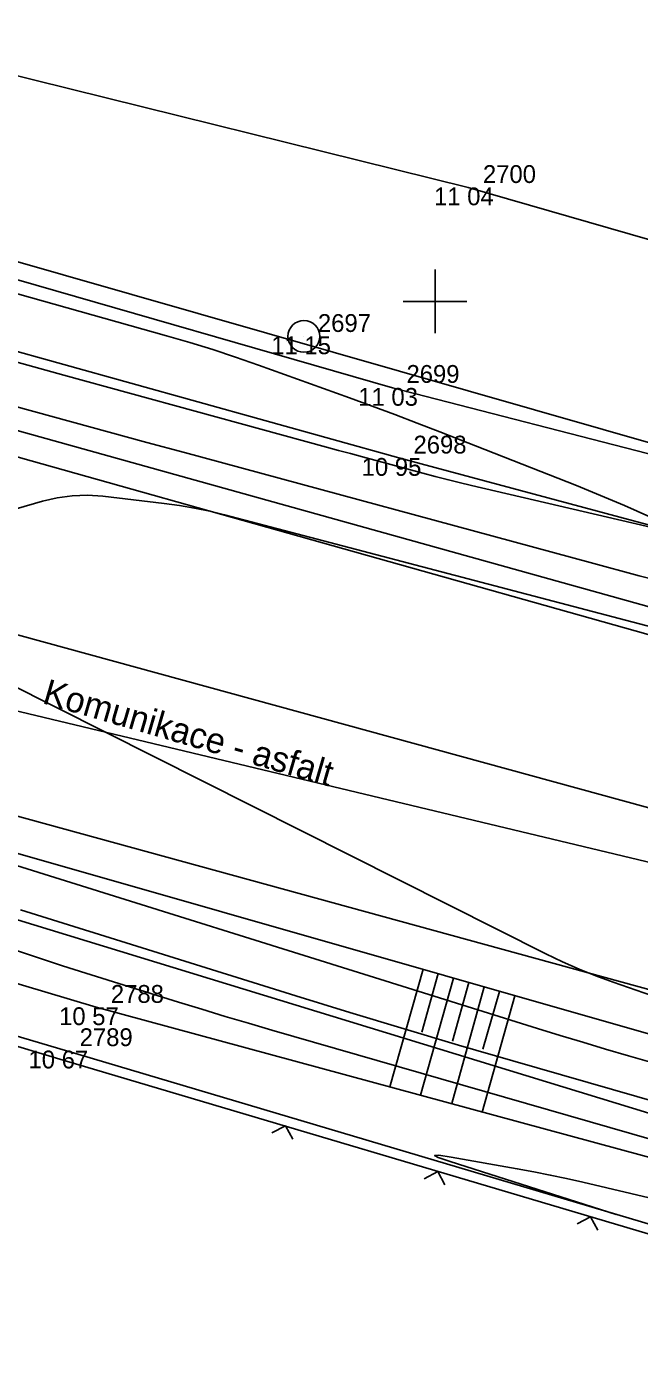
# Model space of a CAD drawing. Extents: x -703403 to -701924, y -1022520 to -1021856.
# Drawn here: x -702106.41 to -702096.79, y -1022291.59 to -1022270.68 of the extents above; entities that cross this region are included whole.
import ezdxf

# ---------------------------------------------------------------- set-up
doc = ezdxf.new("R2010")
doc.units = 0
for name, color, linetype in [('Ex_Major Contours', 7, 'Continuous'), ('Ex_Minor Contours', 7, 'Continuous'), ('Z_body', 7, 'Continuous'), ('Z_body_cisla', 7, 'Continuous'), ('Z_body_vysky_redukovane', 7, 'Continuous'), ('Z_hektometricka_sit', 7, 'Continuous'), ('Z_hrany_paty', 7, 'Continuous'), ('Z_katastr_hranice', 7, 'Continuous'), ('Z_komunikace', 7, 'Continuous'), ('Z_komunikace_osa', 7, 'Continuous'), ('Z_ploty', 7, 'Continuous'), ('Z_ploty_znacky', 7, 'Continuous'), ('Z_pole_rozhranni', 7, 'Continuous'), ('Z_popisy', 7, 'Continuous'), ('Z_technicke_srafy', 7, 'Continuous'), ('Z_zelen_jednotliva', 7, 'Continuous')]:
    doc.layers.add(name, color=color, linetype=linetype)

# ---------------------------------------------------------------- blocks, each defined once
blk = doc.blocks.new('POINT_DISPLAY')
blk.add_line((0, 0), (0, 0))
blk = doc.blocks.new('Z10001')
blk.add_circle((0, 0), 0.25)
blk = doc.blocks.new('Z212')
for p, q in [((-0.17, 0.17), (0, 0)), ((0, 0), (0.17, 0.17))]:
    blk.add_line(p, q)

msp = doc.modelspace()

# ---------------------------------------------------------------- linework, layer by layer
at = {"layer": 'Ex_Major Contours'}
for points in [[(-702118.424, -1022271.535), (-702104.217, -1022275.539), (-702103.853, -1022275.645), (-702103.491, -1022275.757), (-702103.131, -1022275.876), (-702102.773, -1022276.001), (-702101.346, -1022276.515), (-702100.99, -1022276.645), (-702100.634, -1022276.778), (-702100.28, -1022276.912), (-702099.927, -1022277.05), (-702097.781, -1022277.893), (-702097.591, -1022277.969), (-702097.402, -1022278.047), (-702097.214, -1022278.127), (-702097.027, -1022278.209), (-702096.28, -1022278.543)], [(-702096.305, -1022278.618), (-702099.43, -1022277.892), (-702099.621, -1022277.847), (-702099.812, -1022277.8), (-702100.002, -1022277.751), (-702100.191, -1022277.701), (-702100.949, -1022277.495), (-702101.139, -1022277.444), (-702101.328, -1022277.392), (-702101.517, -1022277.341), (-702101.707, -1022277.289), (-702105.83, -1022276.157), (-702106.58, -1022275.952)], [(-702095.271, -1022287.944), (-702098.781, -1022286.932), (-702099.635, -1022286.684), (-702100.487, -1022286.43), (-702101.338, -1022286.172), (-702102.187, -1022285.91), (-702106.507, -1022284.559)]]:
    msp.add_lwpolyline(points, dxfattribs=at)
at = {"layer": 'Ex_Minor Contours'}
for points in [[(-702109.258, -1022275.919), (-702106.301, -1022276.731), (-702105.71, -1022276.893), (-702105.119, -1022277.054), (-702104.527, -1022277.216), (-702103.936, -1022277.376), (-702097.567, -1022279.104), (-702096.795, -1022279.309), (-702096.022, -1022279.507)], [(-702121.928, -1022277.681), (-702120.701, -1022277.892), (-702119.475, -1022278.111), (-702118.25, -1022278.335), (-702111.602, -1022279.57), (-702111.253, -1022279.636), (-702110.904, -1022279.704), (-702110.556, -1022279.774), (-702110.208, -1022279.846), (-702108.818, -1022280.138), (-702108.475, -1022280.221), (-702108.139, -1022280.327), (-702107.81, -1022280.454), (-702107.489, -1022280.603), (-702098.26, -1022285.25), (-702098.003, -1022285.375), (-702097.741, -1022285.491), (-702097.476, -1022285.598), (-702097.207, -1022285.697), (-702096.124, -1022286.073)], [(-702096.073, -1022280.255), (-702103.304, -1022278.353), (-702103.539, -1022278.296), (-702103.776, -1022278.247), (-702104.014, -1022278.206), (-702104.254, -1022278.174), (-702105.217, -1022278.061), (-702105.457, -1022278.045), (-702105.695, -1022278.053), (-702105.931, -1022278.085), (-702106.164, -1022278.14), (-702107.121, -1022278.418)], [(-702108.535, -1022283.252), (-702098.392, -1022286.421), (-702098.037, -1022286.531), (-702097.681, -1022286.64), (-702097.324, -1022286.746), (-702096.967, -1022286.85), (-702095.536, -1022287.262)], [(-702106.572, -1022285.196), (-702106.21, -1022285.319), (-702105.848, -1022285.438), (-702105.484, -1022285.553), (-702104.027, -1022286.009), (-702103.662, -1022286.122), (-702103.297, -1022286.232), (-702102.931, -1022286.341), (-702102.565, -1022286.448), (-702092.917, -1022289.228)], [(-702094.115, -1022289.68), (-702097.68, -1022288.839), (-702097.936, -1022288.78), (-702098.194, -1022288.725), (-702098.451, -1022288.674), (-702098.71, -1022288.627), (-702099.746, -1022288.445), (-702099.941, -1022288.415), (-702100.009, -1022288.417), (-702099.95, -1022288.45), (-702099.763, -1022288.514), (-702097.16, -1022289.345)]]:
    msp.add_lwpolyline(points, dxfattribs=at)
at = {"layer": 'Z_hektometricka_sit'}
for p, q in [((-702100, -1022274.5), (-702100, -1022275.5)), ((-702100.5, -1022275), (-702099.5, -1022275))]:
    msp.add_line(p, q, dxfattribs=at)
at = {"layer": 'Z_hrany_paty'}
for p, q in [((-702100.67, -1022276.36), (-702118.81, -1022271.13)), ((-702100.57, -1022277.46), (-702118.51, -1022272.46)), ((-702085.99, -1022280.14), (-702100.67, -1022276.36)), ((-702093.45, -1022280.69), (-702107.09, -1022276.88)), ((-702086.58, -1022281.21), (-702100.57, -1022277.46)), ((-702105.32, -1022286.09), (-702116.27, -1022282.82)), ((-702095.66, -1022286.79), (-702108.94, -1022282.99)), ((-702092.07, -1022289.69), (-702105.32, -1022286.09))]:
    msp.add_line(p, q, dxfattribs=at)
at = {"layer": 'Z_katastr_hranice'}
for p, q in [((-702165.12, -1022267.43), (-702081.55, -1022287.42)), ((-702046.47, -1022291.59), (-702114.48, -1022272.11)), ((-702087.76, -1022290.48), (-702110.42, -1022283.53))]:
    msp.add_line(p, q, dxfattribs=at)
at = {"layer": 'Z_komunikace'}
for p, q in [((-702093.55, -1022281.11), (-702107.18, -1022277.27)), ((-702095.56, -1022286.11), (-702108.69, -1022282.5))]:
    msp.add_line(p, q, dxfattribs=at)
at = {"layer": 'Z_komunikace_osa'}
msp.add_line((-702094.59, -1022283.52), (-702108.01, -1022279.84), dxfattribs=at)
at = {"layer": 'Z_ploty'}
for p, q in [((-702105.8, -1022286.77), (-702116.55, -1022283.57)), ((-702105.84, -1022286.92), (-702116.59, -1022283.71)), ((-702093.96, -1022290.45), (-702105.84, -1022286.92)), ((-702093.92, -1022290.31), (-702105.8, -1022286.77))]:
    msp.add_line(p, q, dxfattribs=at)
at = {"layer": 'Z_pole_rozhranni'}
for p, q in [((-702099.48, -1022273.21), (-702122.67, -1022267.47)), ((-702085.09, -1022277.36), (-702099.48, -1022273.21))]:
    msp.add_line(p, q, dxfattribs=at)
at = {"layer": 'Z_technicke_srafy'}
for p, q in [((-702100.19, -1022285.49), (-702100.71, -1022287.34)), ((-702099.71, -1022285.63), (-702100.23, -1022287.47)), ((-702099.95, -1022285.56), (-702100.21, -1022286.48)), ((-702099.23, -1022285.77), (-702099.74, -1022287.6)), ((-702099.47, -1022285.7), (-702099.73, -1022286.62)), ((-702098.99, -1022285.84), (-702099.25, -1022286.75)), ((-702098.75, -1022285.91), (-702099.26, -1022287.74))]:
    msp.add_line(p, q, dxfattribs=at)

# ---------------------------------------------------------------- block references
at = {"layer": 'Z_body'}
for p in [(-702099.48, -1022273.21), (-702102.06, -1022275.55), (-702100.67, -1022276.36), (-702100.57, -1022277.46), (-702105.32, -1022286.09), (-702105.8, -1022286.77)]:
    msp.add_blockref('POINT_DISPLAY', p, dxfattribs=at)
at = {"layer": 'Z_ploty_znacky', "rotation": 163.4}
for p in [(-702102.35, -1022287.95), (-702099.96, -1022288.67), (-702097.56, -1022289.38)]:
    msp.add_blockref('Z212', p, dxfattribs=at)
at = {"layer": 'Z_zelen_jednotliva'}
msp.add_blockref('Z10001', (-702102.06, -1022275.55), dxfattribs=at)

# ---------------------------------------------------------------- texts
at = {"layer": 'Z_body_cisla'}
for s, p in [('2700', (-702099.25, -1022273.14)), ('2697', (-702101.84, -1022275.48)), ('2699', (-702100.45, -1022276.28)), ('2698', (-702100.34, -1022277.39)), ('2788', (-702105.09, -1022286.02)), ('2789', (-702105.58, -1022286.7))]:
    msp.add_text(s, height=0.28, dxfattribs=at).set_placement(p)
at = {"layer": 'Z_body_vysky_redukovane'}
for s, p in [('11 04', (-702100.017, -1022273.49)), ('11 15', (-702102.573, -1022275.83)), ('11 03', (-702101.207, -1022276.64)), ('10 95', (-702101.153, -1022277.74)), ('10 57', (-702105.903, -1022286.37)), ('10 67', (-702106.383, -1022287.05))]:
    msp.add_text(s, height=0.28, dxfattribs=at).set_placement(p)
at = {"layer": 'Z_popisy'}
msp.add_text('Komunikace - asfalt', height=0.4, rotation=343.8, dxfattribs=at).set_placement((-702106.18, -1022281.31))

doc.saveas('drawing.dxf')
